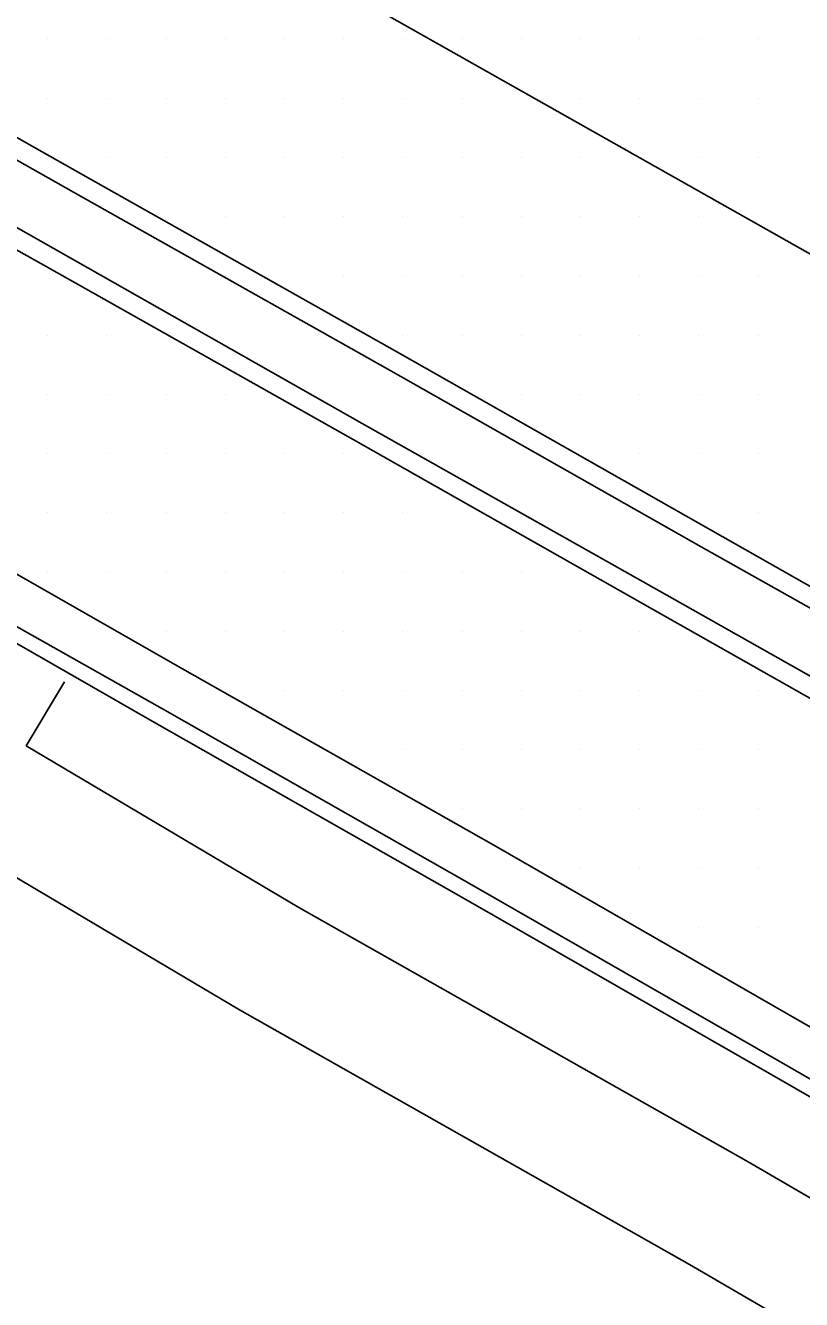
# Model space of a CAD drawing. Extents: x 1762120 to 1766775, y 709485 to 712965.
# Drawn here: x 1766315.3 to 1766348.1, y 709935.5 to 709989.3 of the extents above; entities that cross this region are included whole.
import ezdxf

# ---------------------------------------------------------------- set-up
doc = ezdxf.new("R2010")
doc.units = 0
for name, color, linetype in [('Exist DTM Drainline', 7, 'Continuous'), ('Exist DTM Scan Elevation Point', 7, 'Continuous'), ('Exist Roads Concrete Median Barrier', 7, 'Continuous'), ('Exist Roads Curbs', 7, 'Continuous'), ('Exist Roads EOP', 7, 'Continuous'), ('Exist Roads EOT', 7, 'Continuous'), ('PH Exist DTM Breakline', 7, 'Continuous')]:
    doc.layers.add(name, color=color, linetype=linetype)

msp = doc.modelspace()

# ---------------------------------------------------------------- linework, layer by layer
at = {"layer": 'Exist DTM Drainline'}
msp.add_lwpolyline([(1766373.173, 709930.678), (1766360.146, 709938.113), (1766347.146, 709945.594), (1766334.131, 709953.05), (1766321.094, 709960.468), (1766309.108, 709967.229), (1766305.492, 709968.965), (1766300.329, 709971.093), (1766293.017, 709973.462), (1766285.256, 709975.408), (1766278.729, 709976.423), (1766270.729, 709976.514), (1766262.727, 709976.28), (1766256.381, 709975.78), (1766248.442, 709974.501), (1766245.315, 709973.685), (1766241.501, 709972.465), (1766237.755, 709970.99), (1766234.086, 709969.231), (1766230.491, 709967.192), (1766226.909, 709964.958), (1766219.703, 709959.704)], dxfattribs=at)
at = {"layer": 'Exist DTM Scan Elevation Point'}
for p, q in [((1766316.25, 709988.75), (1766316.25, 709988.75)), ((1766318.75, 709988.75), (1766318.75, 709988.75)), ((1766321.25, 709988.75), (1766321.25, 709988.75)), ((1766323.75, 709988.75), (1766323.75, 709988.75)), ((1766326.25, 709988.75), (1766326.25, 709988.75)), ((1766328.75, 709988.75), (1766328.75, 709988.75)), ((1766331.25, 709988.75), (1766331.25, 709988.75)), ((1766333.75, 709988.75), (1766333.75, 709988.75)), ((1766336.25, 709988.75), (1766336.25, 709988.75)), ((1766338.75, 709988.75), (1766338.75, 709988.75)), ((1766341.25, 709988.75), (1766341.25, 709988.75)), ((1766343.75, 709988.75), (1766343.75, 709988.75)), ((1766346.25, 709988.75), (1766346.25, 709988.75)), ((1766316.25, 709986.25), (1766316.25, 709986.25)), ((1766318.75, 709986.25), (1766318.75, 709986.25)), ((1766321.25, 709986.25), (1766321.25, 709986.25)), ((1766323.75, 709986.25), (1766323.75, 709986.25)), ((1766326.25, 709986.25), (1766326.25, 709986.25)), ((1766328.747, 709986.246), (1766328.747, 709986.246)), ((1766331.25, 709986.25), (1766331.25, 709986.25)), ((1766333.75, 709986.25), (1766333.75, 709986.25)), ((1766338.75, 709986.25), (1766338.75, 709986.25)), ((1766341.25, 709986.25), (1766341.25, 709986.25)), ((1766343.75, 709986.25), (1766343.75, 709986.25)), ((1766346.25, 709986.25), (1766346.25, 709986.25)), ((1766318.75, 709983.75), (1766318.75, 709983.75)), ((1766321.25, 709983.75), (1766321.25, 709983.75)), ((1766323.75, 709983.75), (1766323.75, 709983.75)), ((1766326.25, 709983.75), (1766326.25, 709983.75)), ((1766328.75, 709983.75), (1766328.75, 709983.75)), ((1766331.25, 709983.75), (1766331.25, 709983.75)), ((1766333.75, 709983.75), (1766333.75, 709983.75)), ((1766336.25, 709983.75), (1766336.25, 709983.75)), ((1766338.75, 709983.75), (1766338.75, 709983.75)), ((1766343.75, 709983.75), (1766343.75, 709983.75)), ((1766346.25, 709983.75), (1766346.25, 709983.75)), ((1766323.75, 709981.25), (1766323.75, 709981.25)), ((1766326.25, 709981.25), (1766326.25, 709981.25)), ((1766328.75, 709981.25), (1766328.75, 709981.25)), ((1766331.25, 709981.25), (1766331.25, 709981.25)), ((1766333.75, 709981.25), (1766333.75, 709981.25)), ((1766336.25, 709981.25), (1766336.25, 709981.25)), ((1766338.75, 709981.25), (1766338.75, 709981.25)), ((1766341.25, 709981.25), (1766341.25, 709981.25)), ((1766343.75, 709981.25), (1766343.75, 709981.25)), ((1766328.75, 709978.75), (1766328.75, 709978.75)), ((1766331.25, 709978.75), (1766331.25, 709978.75)), ((1766333.75, 709978.75), (1766333.75, 709978.75)), ((1766336.25, 709978.75), (1766336.25, 709978.75)), ((1766338.75, 709978.75), (1766338.75, 709978.75)), ((1766341.25, 709978.75), (1766341.25, 709978.75)), ((1766343.75, 709978.75), (1766343.75, 709978.75)), ((1766346.25, 709978.75), (1766346.25, 709978.75)), ((1766316.25, 709976.25), (1766316.25, 709976.25)), ((1766318.75, 709976.25), (1766318.75, 709976.25)), ((1766331.25, 709976.25), (1766331.25, 709976.25)), ((1766333.75, 709976.25), (1766333.75, 709976.25)), ((1766336.25, 709976.25), (1766336.25, 709976.25)), ((1766338.75, 709976.25), (1766338.75, 709976.25)), ((1766341.25, 709976.25), (1766341.25, 709976.25)), ((1766343.75, 709976.25), (1766343.75, 709976.25)), ((1766346.25, 709976.25), (1766346.25, 709976.25)), ((1766316.25, 709973.75), (1766316.25, 709973.75)), ((1766318.75, 709973.75), (1766318.75, 709973.75)), ((1766321.25, 709973.75), (1766321.25, 709973.75)), ((1766323.75, 709973.75), (1766323.75, 709973.75)), ((1766336.25, 709973.75), (1766336.25, 709973.75)), ((1766338.75, 709973.75), (1766338.75, 709973.75)), ((1766341.25, 709973.75), (1766341.25, 709973.75)), ((1766343.75, 709973.75), (1766343.75, 709973.75)), ((1766346.25, 709973.75), (1766346.25, 709973.75)), ((1766316.25, 709971.25), (1766316.25, 709971.25)), ((1766318.75, 709971.25), (1766318.75, 709971.25)), ((1766321.25, 709971.25), (1766321.25, 709971.25)), ((1766323.75, 709971.25), (1766323.75, 709971.25)), ((1766326.25, 709971.25), (1766326.25, 709971.25)), ((1766328.75, 709971.25), (1766328.75, 709971.25)), ((1766341.25, 709971.25), (1766341.25, 709971.25)), ((1766343.75, 709971.25), (1766343.75, 709971.25)), ((1766346.25, 709971.25), (1766346.25, 709971.25)), ((1766316.25, 709968.75), (1766316.25, 709968.75)), ((1766318.75, 709968.75), (1766318.75, 709968.75)), ((1766321.25, 709968.75), (1766321.25, 709968.75)), ((1766323.75, 709968.75), (1766323.75, 709968.75)), ((1766326.25, 709968.75), (1766326.25, 709968.75)), ((1766328.75, 709968.75), (1766328.75, 709968.75)), ((1766331.25, 709968.75), (1766331.25, 709968.75)), ((1766346.25, 709968.75), (1766346.25, 709968.75)), ((1766316.25, 709966.25), (1766316.25, 709966.25)), ((1766318.75, 709966.25), (1766318.75, 709966.25)), ((1766321.25, 709966.25), (1766321.25, 709966.25)), ((1766323.75, 709966.25), (1766323.75, 709966.25)), ((1766326.25, 709966.25), (1766326.25, 709966.25)), ((1766328.75, 709966.25), (1766328.75, 709966.25)), ((1766331.25, 709966.25), (1766331.25, 709966.25)), ((1766333.75, 709966.25), (1766333.75, 709966.25)), ((1766336.25, 709966.25), (1766336.25, 709966.25)), ((1766321.25, 709963.75), (1766321.25, 709963.75)), ((1766323.75, 709963.75), (1766323.75, 709963.75)), ((1766326.25, 709963.75), (1766326.25, 709963.75)), ((1766328.75, 709963.75), (1766328.75, 709963.75)), ((1766331.25, 709963.75), (1766331.25, 709963.75)), ((1766333.75, 709963.75), (1766333.75, 709963.75)), ((1766336.25, 709963.75), (1766336.25, 709963.75)), ((1766338.75, 709963.75), (1766338.75, 709963.75)), ((1766341.25, 709963.75), (1766341.25, 709963.75)), ((1766326.25, 709961.25), (1766326.25, 709961.25)), ((1766328.75, 709961.25), (1766328.75, 709961.25)), ((1766331.25, 709961.25), (1766331.25, 709961.25)), ((1766333.75, 709961.25), (1766333.75, 709961.25)), ((1766336.25, 709961.25), (1766336.25, 709961.25)), ((1766338.75, 709961.25), (1766338.75, 709961.25)), ((1766341.25, 709961.25), (1766341.25, 709961.25)), ((1766343.75, 709961.25), (1766343.75, 709961.25)), ((1766346.25, 709961.25), (1766346.25, 709961.25)), ((1766331.25, 709958.75), (1766331.25, 709958.75)), ((1766333.75, 709958.75), (1766333.75, 709958.75)), ((1766336.25, 709958.75), (1766336.25, 709958.75)), ((1766338.75, 709958.75), (1766338.75, 709958.75)), ((1766341.25, 709958.75), (1766341.25, 709958.75)), ((1766343.75, 709958.75), (1766343.75, 709958.75)), ((1766346.25, 709958.75), (1766346.25, 709958.75)), ((1766333.75, 709956.25), (1766333.75, 709956.25)), ((1766336.25, 709956.25), (1766336.25, 709956.25)), ((1766338.75, 709956.25), (1766338.75, 709956.25)), ((1766341.25, 709956.25), (1766341.25, 709956.25)), ((1766343.75, 709956.25), (1766343.75, 709956.25)), ((1766346.25, 709956.25), (1766346.25, 709956.25)), ((1766338.75, 709953.75), (1766338.75, 709953.75)), ((1766341.25, 709953.75), (1766341.25, 709953.75)), ((1766343.75, 709953.75), (1766343.75, 709953.75)), ((1766346.25, 709953.75), (1766346.25, 709953.75)), ((1766343.75, 709951.25), (1766343.75, 709951.25)), ((1766346.25, 709951.25), (1766346.25, 709951.25))]:
    msp.add_line(p, q, dxfattribs=at)
at = {"layer": 'Exist Roads Concrete Median Barrier'}
for points in [[(1766383.047, 709945.157), (1766369.995, 709952.548), (1766356.921, 709959.962), (1766343.846, 709967.309), (1766330.736, 709974.74), (1766317.662, 709982.096), (1766298.014, 709993.213), (1766289.056, 709998.136)], [(1766381.795, 709942.975), (1766368.745, 709950.368), (1766355.687, 709957.773), (1766342.619, 709965.136), (1766329.525, 709972.512), (1766316.48, 709979.921), (1766296.845, 709991.061), (1766287.902, 709996.034)]]:
    msp.add_lwpolyline(points, dxfattribs=at)
at = {"layer": 'Exist Roads Curbs'}
msp.add_lwpolyline([(1766372.868, 709930.137), (1766359.832, 709937.555), (1766346.827, 709945.028), (1766333.809, 709952.478), (1766320.767, 709959.887), (1766308.83, 709966.736), (1766305.168, 709968.391), (1766300.163, 709970.451), (1766292.843, 709972.791), (1766285.083, 709974.737), (1766278.725, 709975.712), (1766270.726, 709975.84), (1766262.724, 709975.583), (1766256.582, 709975.042), (1766248.621, 709973.843), (1766245.484, 709973.065), (1766241.649, 709971.917), (1766237.903, 709970.443), (1766234.249, 709968.63), (1766230.668, 709966.544), (1766227.358, 709964.423), (1766220.126, 709959.2)], dxfattribs=at)
at = {"layer": 'Exist Roads EOP'}
for points in [[(1766381.381, 709942.263), (1766368.33, 709949.656), (1766355.277, 709957.058), (1766342.22, 709964.437), (1766329.155, 709971.843), (1766316.082, 709979.199), (1766296.381, 709990.217), (1766287.044, 709995.591), (1766286.58, 709996.131), (1766286.298, 709996.807), (1766286.325, 709997.626), (1766286.641, 709998.354), (1766287.11, 709998.851), (1766287.738, 709999.161), (1766288.414, 709999.267), (1766289.092, 709999.132)], [(1766383.411, 709945.801), (1766370.375, 709953.219), (1766357.294, 709960.631), (1766344.246, 709968.027), (1766331.124, 709975.465), (1766318.056, 709982.829), (1766298.404, 709993.939), (1766289.092, 709999.132)], [(1766374.176, 709932.423), (1766361.113, 709939.795), (1766348.096, 709947.247), (1766335.091, 709954.72), (1766322.037, 709962.109), (1766310.084, 709968.929), (1766306.509, 709970.734), (1766300.853, 709973.022), (1766293.521, 709975.319), (1766285.755, 709977.243), (1766278.745, 709978.257), (1766270.747, 709978.466), (1766262.745, 709978.29), (1766255.86, 709977.722), (1766247.937, 709976.385), (1766244.81, 709975.569), (1766240.944, 709974.543), (1766237.199, 709973.063), (1766233.53, 709971.304), (1766229.955, 709969.192), (1766225.6, 709966.507), (1766218.374, 709961.277)]]:
    msp.add_lwpolyline(points, dxfattribs=at)
at = {"layer": 'Exist Roads EOT'}
msp.add_lwpolyline([(1766295.88, 710009.434), (1766324.582, 709993.154), (1766357.708, 709974.447), (1766390.436, 709955.86)], dxfattribs=at)
at = {"layer": 'PH Exist DTM Breakline'}
msp.add_line((1766316.958, 709961.607), (1766315.341, 709958.902), dxfattribs=at)
for points in [[(1766315.341, 709958.902), (1766326.855, 709952.088), (1766345.838, 709941.344), (1766363.509, 709931.065), (1766382.354, 709920.21), (1766398.661, 709911.004), (1766419.733, 709899.121), (1766441.17, 709887.038), (1766462.09, 709875.44)], [(1766312.795, 709954.599), (1766324.35, 709947.761), (1766343.349, 709937.008), (1766361.004, 709926.738), (1766379.877, 709915.866), (1766396.204, 709906.65), (1766417.277, 709894.766), (1766438.73, 709882.673), (1766459.665, 709871.067)]]:
    msp.add_lwpolyline(points, dxfattribs=at)

doc.saveas('drawing.dxf')
